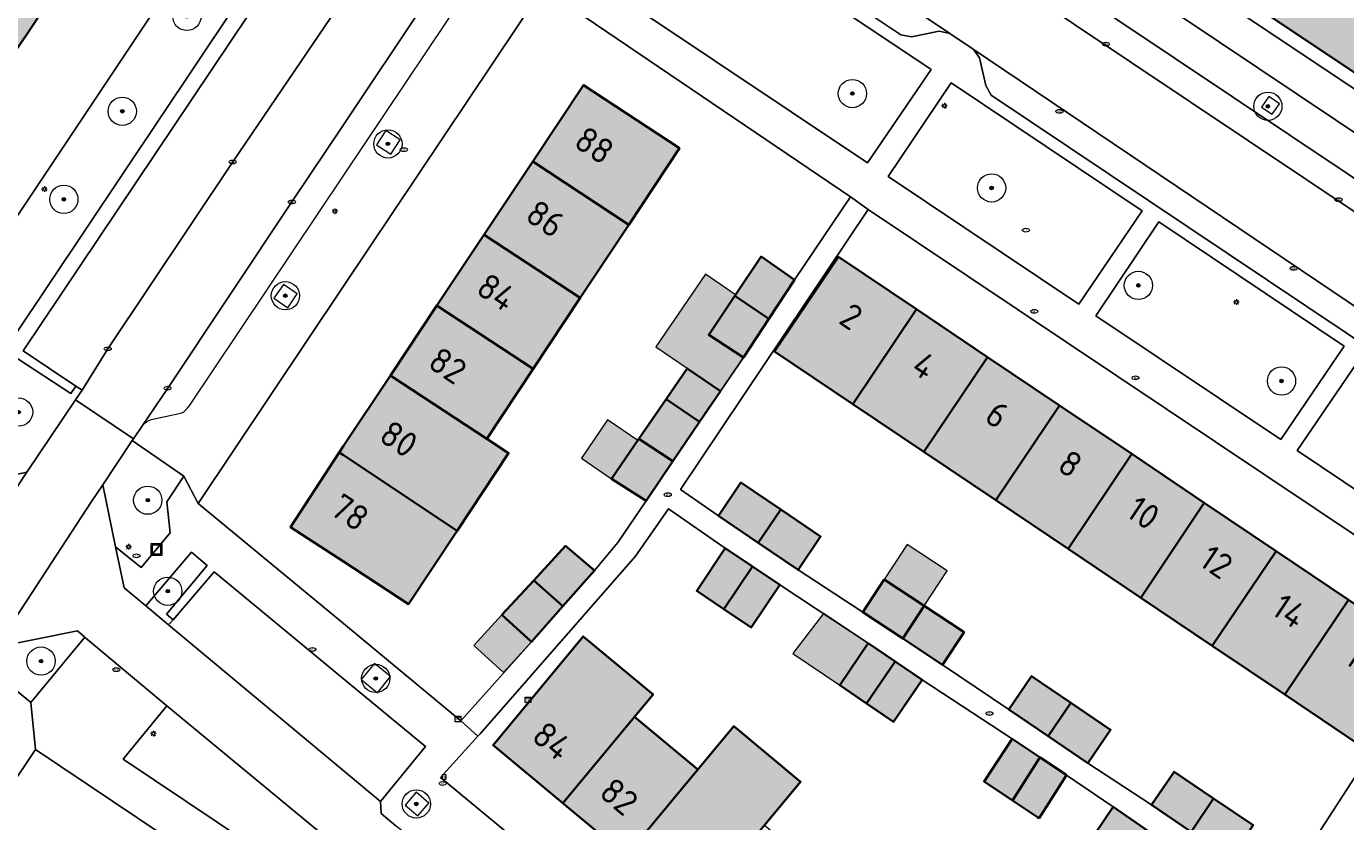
# Model space of a CAD drawing. Header units: metres. Extents: x 125349 to 128236, y 501602 to 503797.
# Tile 466 of 656: x 126978 to 127071, y 502680 to 502737. Entities that reach past the tile are written whole.
import ezdxf
from ezdxf.enums import TextEntityAlignment as Align

# ---------------------------------------------------------------- set-up
doc = ezdxf.new("R2010")
doc.units = ezdxf.units.M
doc.layers.get('0').update_dxf_attribs({"linetype": 'CONTINUOUS'})
for name, color, linetype, lineweight in [('B-WE-GR-BEPLANTING_CULTUUR_BODEMBEDEKKER-GV', 90, 'CONTINUOUS', 18), ('B-WE-GR-BEPLANTING_CULTUUR_HEESTERS-GV', 90, 'CONTINUOUS', 18), ('B-WE-GR-BOOM-S-500', 90, 'CONTINUOUS', 18), ('B-WE-IE-MEUBILAIR-S', 7, 'CONTINUOUS', 18), ('B-WE-IE-MEUBILAIR_WEGMEUBILAIR-GV', 7, 'CONTINUOUS', 18), ('B-WE-IE-MEUBILAIR_WEGMEUBILAIR_AFVALBAK-S', 7, 'CONTINUOUS', 18), ('B-WE-OG-BEBOUWING-GV', 7, 'CONTINUOUS', 35), ('B-WE-OG-BEBOUWING-T18', 10, 'CONTINUOUS', 18), ('B-WE-OG-BEBOUWING_OVERBOUWING-GV', 7, 'CONTINUOUS', 18), ('B-WE-OG-TERREIN_BEGROEID-GV', 7, 'CONTINUOUS', 18), ('B-WE-OG-TERREIN_ERF-GV', 7, 'CONTINUOUS', 18), ('B-WE-VH-OPENVERHARDING-GV', 90, 'CONTINUOUS', 18), ('B-WE-VH-OPENVERHARDING_BETONSTRAATSTEEN-GV', 90, 'CONTINUOUS', 18)]:
    doc.layers.add(name, color=color, linetype=linetype, lineweight=lineweight)
doc.layers.add('B-WE-OG-BEBOUWING-V', color=7, linetype='CONTINUOUS', lineweight=18, true_color=0xcc646e)
doc.layers.add('B-WE-OG-BEBOUWING_OVERBOUWING-V', color=7, linetype='CONTINUOUS', lineweight=18, true_color=0xcc646e)
doc.styles.add('NLCS-ISO', font='NLCS-ISO.ttf')
doc.styles.add('NLCS-ISO-M1000-T18', font='NLCS-ISO.ttf', dxfattribs={"height": 1.8})

# ---------------------------------------------------------------- blocks, each defined once
blk = doc.blocks.new('SIE-WEG_AFVALBAK-SO')
at = {"color": 0, "linetype": 'ByBlock', "lineweight": 18}
for points in [[(-2, -2), (2, -2), (2, 2), (-2, 2)], [(-1.5, -1.5), (1.5, -1.5), (1.5, 1.5), (-1.5, 1.5)]]:
    blk.add_lwpolyline(points, close=True, dxfattribs=at)
blk = doc.blocks.new('SIE-MEUBILAIR_BORD_LOCATIEPAAL-SO')
blk.add_lwpolyline([(-0.75, -0.75), (0.75, -0.75), (0.75, 0.75), (-0.75, 0.75)], close=True)
at = {"style": 'NLCS-ISO'}
blk.add_text('lp', height=0.75, dxfattribs=at).set_placement((0.01, 0.12), align=Align.MIDDLE_CENTER)
blk = doc.blocks.new('SIE-MEUBILAIR_KAST_CAI-SO')
for points in [[(-1, 1), (1, 1), (1, 0.84), (-1, 0.84)], [(-1, 0.76), (1, 0.76), (1, -1), (-1, -1)]]:
    blk.add_lwpolyline(points, close=True)
at = {"style": 'NLCS-ISO'}
blk.add_text('cai', height=0.75, dxfattribs=at).set_placement((0, 0), align=Align.MIDDLE_CENTER)
blk = doc.blocks.new('SIE-MEUBILAIR_PAAL_LICHTMAST-SO')
for points in [[(-0.62, 0), (-1, 0)], [(-0.71, 0.71), (-0.44, 0.44)], [(0, 1), (0, 0.62)], [(0.44, 0.44), (0.71, 0.71)], [(1, 0), (0.62, 0)], [(-0.71, -0.71), (-0.44, -0.44)], [(0, -0.62), (0, -1)], [(0.44, -0.44), (0.71, -0.71)]]:
    blk.add_lwpolyline(points)
blk.add_circle((0, 0), 0.5)
blk = doc.blocks.new('SIE-MEUBILAIR_PUT_KOLK-SO')
blk.add_ellipse((0, 0), major_axis=(1.25, 0), ratio=0.54)
at = {"style": 'NLCS-ISO'}
blk.add_text('klk', height=0.75, dxfattribs=at).set_placement((0.03, 0), align=Align.MIDDLE_CENTER)
blk = doc.blocks.new('SIE-MEUBILAIR_PUT_RIOOLPUT-SO')
blk.add_ellipse((0, 0), major_axis=(1.25, 0), ratio=0.54)
at = {"style": 'NLCS-ISO'}
blk.add_text('ri', height=0.75, dxfattribs=at).set_placement((-0.04, 0.07), align=Align.MIDDLE_CENTER)
blk = doc.blocks.new('SIE-MEUBILAIR_PUT_WATERLEIDINGPUT-SO')
blk.add_ellipse((0, 0), major_axis=(1.25, 0), ratio=0.54)
at = {"style": 'NLCS-ISO'}
blk.add_text('wl', height=0.75, dxfattribs=at).set_placement((-0.14, 0), align=Align.MIDDLE_CENTER)
blk = doc.blocks.new('SIE-MEUBILAIR_PUT_BRANDKRAAN-SO')
blk.add_ellipse((0, 0), major_axis=(1.25, 0), ratio=0.54)
at = {"style": 'NLCS-ISO'}
blk.add_text('bk', height=0.75, dxfattribs=at).set_placement((0.03, 0), align=Align.MIDDLE_CENTER)
blk = doc.blocks.new('SGR-BOOM_01-SO')
at = {"linetype": 'ByBlock', "lineweight": 18}
h = blk.add_hatch(color=0, dxfattribs=at)
h.dxf.hatch_style = 1
edge = h.paths.add_edge_path()
edge.add_arc((0, 0), 0.25, 0, 360)
at = {"color": 0, "linetype": 'ByBlock', "lineweight": 18}
for radius in [2, 0.25]:
    blk.add_circle((0, 0), radius, dxfattribs=at)

msp = doc.modelspace()

# ---------------------------------------------------------------- hatches: boundary and pattern name
at = {"layer": 'B-WE-OG-BEBOUWING-V'}
for points in [[(126997.244, 502763.031), (126995.994, 502763.862), (126996.216, 502764.195), (126985.694, 502771.06), (126971.909, 502750), (126970.128, 502747.277), (126924.89, 502679.892), (126935.259, 502672.903), (126935.482, 502673.235), (126936.728, 502672.4), (126938.621, 502675.224), (126937.375, 502676.059), (126938.52, 502677.767), (126985.178, 502747.364), (126986.906, 502750), (126993.666, 502760.348), (126994.112, 502761.031), (126995.361, 502760.2)], [(127037.848, 502762.681), (127034.644, 502758.016), (127041.619, 502753.315), (127046.536, 502750), (127089.639, 502721.227), (127089.642, 502721.231), (127092.03, 502724.775), (127092.236, 502725.08), (127092.829, 502725.949), (127096.131, 502730.885), (127067.543, 502750), (127051.839, 502760.515), (127051.145, 502759.472), (127047.762, 502761.681), (127048.476, 502762.753), (127048.318, 502762.859), (127048.351, 502762.909), (127047.821, 502763.971), (127047.167, 502764.685), (127046.478, 502765.165), (127045.562, 502765.486), (127044.397, 502765.541), (127044.364, 502765.491), (127041.248, 502767.631), (127038.515, 502763.652)], [(127013.39, 502727.01), (127013.399, 502727.004), (127020.189, 502722.536), (127023.779, 502727.949), (127016.987, 502732.419)], [(127016.755, 502717.358), (127020.189, 502722.536), (127013.399, 502727.004), (127013.39, 502727.01), (127009.95, 502721.837), (127009.967, 502721.826)], [(127013.42, 502712.328), (127016.755, 502717.358), (127009.967, 502721.826), (127009.95, 502721.837), (127006.608, 502716.811), (127006.633, 502716.794)], [(127030.104, 502715.878), (127031.91, 502718.624), (127029.563, 502720.281), (127027.707, 502717.51)], [(127040.554, 502716.547), (127035.022, 502720.266), (127030.51, 502713.555), (127036.043, 502709.836)], [(127030.104, 502715.878), (127027.707, 502717.51), (127025.851, 502714.738), (127028.297, 502713.131)], [(127010.134, 502707.374), (127013.42, 502712.328), (127006.633, 502716.794), (127006.608, 502716.811), (127003.316, 502711.861), (127003.35, 502711.839)], [(127040.554, 502716.547), (127036.043, 502709.836), (127041.075, 502706.453), (127045.586, 502713.164)], [(127025.188, 502708.587), (127026.677, 502710.764), (127024.332, 502712.369), (127022.841, 502710.193)], [(127045.586, 502713.164), (127041.075, 502706.453), (127046.16, 502703.035), (127050.671, 502709.746)], [(127008.049, 502700.881), (127011.682, 502706.37), (127010.134, 502707.374), (127003.35, 502711.839), (127003.316, 502711.861), (127000, 502706.874), (126999.702, 502706.417), (126999.74, 502706.392), (127000, 502706.22)], [(127025.188, 502708.587), (127022.841, 502710.193), (127020.91, 502707.372), (127023.307, 502705.79)], [(127046.16, 502703.035), (127051.275, 502699.596), (127055.786, 502706.308), (127050.671, 502709.746)], [(127020.91, 502707.372), (127018.978, 502704.551), (127021.426, 502702.993), (127023.307, 502705.79)], [(127008.049, 502700.881), (127000, 502706.22), (126999.74, 502706.392), (126999.702, 502706.417), (126996.25, 502701.125), (127000, 502698.71), (127004.608, 502695.683)], [(127060.916, 502702.859), (127055.786, 502706.308), (127051.275, 502699.596), (127056.427, 502696.133)], [(127026.531, 502701.931), (127029.349, 502700.019), (127030.946, 502702.372), (127028.127, 502704.284)], [(127030.946, 502702.372), (127029.349, 502700.019), (127032.167, 502698.107), (127033.764, 502700.46)], [(127061.487, 502692.732), (127066.011, 502699.434), (127060.916, 502702.859), (127056.427, 502696.133)], [(127015.534, 502695.53), (127017.764, 502698.051), (127015.718, 502699.807), (127013.463, 502697.361)], [(127026.927, 502695.323), (127028.948, 502698.351), (127027.021, 502699.643), (127025, 502696.615)], [(127061.487, 502692.732), (127066.619, 502689.282), (127071.13, 502695.993), (127066.011, 502699.434)], [(127028.948, 502698.351), (127026.927, 502695.323), (127028.854, 502694.031), (127030.875, 502697.06)], [(127015.534, 502695.53), (127013.463, 502697.361), (127011.207, 502694.915), (127013.303, 502693.009)], [(127039.573, 502693.248), (127041.095, 502695.56), (127038.268, 502697.421), (127036.746, 502695.11)], [(127042.4, 502691.386), (127043.922, 502693.698), (127041.095, 502695.56), (127039.573, 502693.248)], [(127071.13, 502695.993), (127066.619, 502689.282), (127071.861, 502685.758), (127076.372, 502692.469)], [(127015.514, 502681.605), (127020.585, 502687.7), (127021.908, 502689.289), (127016.966, 502693.398), (127010.583, 502685.705)], [(127037.142, 502692.917), (127035.118, 502689.941), (127037.025, 502688.644), (127039.049, 502691.62)], [(127037.025, 502688.644), (127038.932, 502687.347), (127040.956, 502690.323), (127039.049, 502691.62)], [(127047.081, 502688.225), (127049.881, 502686.329), (127051.484, 502688.695), (127048.684, 502690.591)], [(127052.681, 502684.432), (127054.284, 502686.798), (127051.484, 502688.695), (127049.881, 502686.329)], [(127025.066, 502683.974), (127020.585, 502687.7), (127015.514, 502681.605), (127019.994, 502677.878)], [(127025.066, 502683.974), (127019.994, 502677.878), (127024.723, 502673.947), (127029.794, 502680.042), (127032.348, 502683.112), (127027.621, 502687.045)], [(127047.333, 502686.14), (127045.332, 502683.132), (127047.345, 502681.794), (127049.288, 502684.823), (127049.296, 502684.835)], [(127051.173, 502683.585), (127051.115, 502683.625), (127049.296, 502684.835), (127049.288, 502684.823), (127047.345, 502681.794), (127049.115, 502680.617), (127049.223, 502680.545)], [(127059.986, 502679.58), (127061.579, 502681.936), (127058.786, 502683.824), (127057.193, 502681.469)], [(127062.778, 502677.691), (127064.371, 502680.047), (127061.579, 502681.936), (127059.986, 502679.58)], [(127057.432, 502674.523), (127059.591, 502677.851), (127059.598, 502677.861), (127057.617, 502679.165), (127054.462, 502681.329), (127052.459, 502678.371), (127057.468, 502675.022), (127057.228, 502674.657)]]:
    msp.add_hatch(color=256, dxfattribs=at).paths.add_polyline_path(points)
at = {"layer": 'B-WE-OG-BEBOUWING_OVERBOUWING-V'}
for points in [[(127027.743, 502717.564), (127025.612, 502719.023), (127022.101, 502713.896), (127024.331, 502712.37), (127026.677, 502710.763), (127028.297, 502713.131), (127025.851, 502714.738)], [(127018.978, 502704.551), (127020.836, 502707.265), (127018.693, 502708.732), (127016.834, 502706.019)], [(127038.268, 502697.421), (127041.095, 502695.56), (127042.725, 502698.037), (127039.899, 502699.897)], [(127011.207, 502694.915), (127009.233, 502692.744), (127011.329, 502690.838), (127013.303, 502693.009)], [(127037.142, 502692.917), (127033.966, 502695.017), (127031.808, 502692.192), (127035.118, 502689.941)]]:
    msp.add_hatch(color=256, dxfattribs=at).paths.add_polyline_path(points)

# ---------------------------------------------------------------- linework, layer by layer
at = {"layer": 'B-WE-GR-BEPLANTING_CULTUUR_BODEMBEDEKKER-GV', "flags": 128}
for points in [[(126981.496, 502710.828), (126981.06, 502711.119), (126980.71, 502710.599), (126976.946, 502713.041), (126972.275, 502706.079), (126974.8, 502704.443), (126977.599, 502705.01), (126981.039, 502710.146)], [(126983.871, 502699.748), (126985.676, 502698.271), (126987.722, 502700.729), (126987.504, 502702.917), (126988.697, 502704.743), (126985.056, 502707.265), (126982.959, 502704.136)], [(126986.017, 502695.551), (126987.62, 502694.209), (126987.937, 502694.58), (126987.476, 502694.978), (126990.356, 502698.419), (126989.242, 502699.371)], [(126975.415, 502692.646), (126974.55, 502691.453), (126977.878, 502688.711), (126981.693, 502693.34), (126981.185, 502693.783)], [(126987.504, 502688.493), (126984.396, 502684.719), (127000, 502674.259), (127002.639, 502672.49), (127004.148, 502674.731), (127001.989, 502676.517), (127000, 502678.161)]]:
    msp.add_lwpolyline(points, close=True, dxfattribs=at)
at = {"layer": 'B-WE-GR-BEPLANTING_CULTUUR_HEESTERS-GV', "flags": 128}
for points in [[(127000, 502749.511), (127000.327, 502750), (127003.091, 502754.131), (127000, 502756.177), (126999.264, 502756.664), (126994.815, 502750), (126968.642, 502710.793), (126969.134, 502708.187), (126971.354, 502706.692)], [(127041.619, 502753.315), (127041.052, 502752.512), (127089.1, 502720.43), (127089.639, 502721.227), (127046.536, 502750)]]:
    msp.add_lwpolyline(points, close=True, dxfattribs=at)
at = {"layer": 'B-WE-IE-MEUBILAIR_WEGMEUBILAIR-GV', "flags": 128}
for points in [[(127065.488, 502731.607), (127064.973, 502730.863), (127065.717, 502730.348), (127066.232, 502731.092)], [(127003.339, 502727.534), (127004.002, 502728.529), (127003.007, 502729.192), (127002.344, 502728.197)], [(126996.053, 502716.66), (126996.725, 502717.64), (126995.745, 502718.312), (126995.073, 502717.332)], [(127002.395, 502689.405), (127003.336, 502690.551), (127002.19, 502691.492), (127001.249, 502690.346)], [(127005.141, 502682.369), (127004.367, 502681.465), (127005.271, 502680.691), (127006.045, 502681.595)]]:
    msp.add_lwpolyline(points, close=True, dxfattribs=at)
at = {"layer": 'B-WE-OG-BEBOUWING-GV', "flags": 128}
for points in [[(126997.244, 502763.031), (126995.994, 502763.862), (126996.216, 502764.195), (126985.694, 502771.06), (126971.909, 502750), (126970.128, 502747.277), (126924.89, 502679.892), (126935.259, 502672.903), (126935.482, 502673.235), (126936.728, 502672.4), (126938.621, 502675.224), (126937.375, 502676.059), (126938.52, 502677.767), (126985.178, 502747.364), (126986.906, 502750), (126993.666, 502760.348), (126994.112, 502761.031), (126995.361, 502760.2)], [(127013.39, 502727.01), (127013.399, 502727.004), (127020.189, 502722.536), (127023.779, 502727.949), (127016.987, 502732.419)], [(127016.755, 502717.358), (127020.189, 502722.536), (127013.399, 502727.004), (127013.39, 502727.01), (127009.95, 502721.837), (127009.967, 502721.826)], [(127013.42, 502712.328), (127016.755, 502717.358), (127009.967, 502721.826), (127009.95, 502721.837), (127006.608, 502716.811), (127006.633, 502716.794)], [(127030.104, 502715.878), (127031.91, 502718.624), (127029.563, 502720.281), (127027.707, 502717.51)], [(127040.554, 502716.547), (127035.022, 502720.266), (127030.51, 502713.555), (127036.043, 502709.836)], [(127030.104, 502715.878), (127027.707, 502717.51), (127025.851, 502714.738), (127028.297, 502713.131)], [(127010.134, 502707.374), (127013.42, 502712.328), (127006.633, 502716.794), (127006.608, 502716.811), (127003.316, 502711.861), (127003.35, 502711.839)], [(127040.554, 502716.547), (127036.043, 502709.836), (127041.075, 502706.453), (127045.586, 502713.164)], [(127025.188, 502708.587), (127026.677, 502710.764), (127024.332, 502712.369), (127022.841, 502710.193)], [(127045.586, 502713.164), (127041.075, 502706.453), (127046.16, 502703.035), (127050.671, 502709.746)], [(127008.049, 502700.881), (127011.682, 502706.37), (127010.134, 502707.374), (127003.35, 502711.839), (127003.316, 502711.861), (127000, 502706.874), (126999.702, 502706.417), (126999.74, 502706.392), (127000, 502706.22)], [(127025.188, 502708.587), (127022.841, 502710.193), (127020.91, 502707.372), (127023.307, 502705.79)], [(127046.16, 502703.035), (127051.275, 502699.596), (127055.786, 502706.308), (127050.671, 502709.746)], [(127020.91, 502707.372), (127018.978, 502704.551), (127021.426, 502702.993), (127023.307, 502705.79)], [(127008.049, 502700.881), (127000, 502706.22), (126999.74, 502706.392), (126999.702, 502706.417), (126996.25, 502701.125), (127000, 502698.71), (127004.608, 502695.683)], [(127060.916, 502702.859), (127055.786, 502706.308), (127051.275, 502699.596), (127056.427, 502696.133)], [(127026.531, 502701.931), (127029.349, 502700.019), (127030.946, 502702.372), (127028.127, 502704.284)], [(127030.946, 502702.372), (127029.349, 502700.019), (127032.167, 502698.107), (127033.764, 502700.46)], [(127061.487, 502692.732), (127066.011, 502699.434), (127060.916, 502702.859), (127056.427, 502696.133)], [(127015.534, 502695.53), (127017.764, 502698.051), (127015.718, 502699.807), (127013.463, 502697.361)], [(127026.927, 502695.323), (127028.948, 502698.351), (127027.021, 502699.643), (127025, 502696.615)], [(127061.487, 502692.732), (127066.619, 502689.282), (127071.13, 502695.993), (127066.011, 502699.434)], [(127028.948, 502698.351), (127026.927, 502695.323), (127028.854, 502694.031), (127030.875, 502697.06)], [(127015.534, 502695.53), (127013.463, 502697.361), (127011.207, 502694.915), (127013.303, 502693.009)], [(127039.573, 502693.248), (127041.095, 502695.56), (127038.268, 502697.421), (127036.746, 502695.11)], [(127042.4, 502691.386), (127043.922, 502693.698), (127041.095, 502695.56), (127039.573, 502693.248)], [(127071.13, 502695.993), (127066.619, 502689.282), (127071.861, 502685.758), (127076.372, 502692.469)], [(127015.514, 502681.605), (127020.585, 502687.7), (127021.908, 502689.289), (127016.966, 502693.398), (127010.583, 502685.705)], [(127037.142, 502692.917), (127035.118, 502689.941), (127037.025, 502688.644), (127039.049, 502691.62)], [(127037.025, 502688.644), (127038.932, 502687.347), (127040.956, 502690.323), (127039.049, 502691.62)], [(127047.081, 502688.225), (127049.881, 502686.329), (127051.484, 502688.695), (127048.684, 502690.591)], [(127052.681, 502684.432), (127054.284, 502686.798), (127051.484, 502688.695), (127049.881, 502686.329)], [(127025.066, 502683.974), (127020.585, 502687.7), (127015.514, 502681.605), (127019.994, 502677.878)], [(127025.066, 502683.974), (127019.994, 502677.878), (127024.723, 502673.947), (127029.794, 502680.042), (127032.348, 502683.112), (127027.621, 502687.045)], [(127047.333, 502686.14), (127045.332, 502683.132), (127047.345, 502681.794), (127049.288, 502684.823), (127049.296, 502684.835)], [(127051.173, 502683.585), (127051.115, 502683.625), (127049.296, 502684.835), (127049.288, 502684.823), (127047.345, 502681.794), (127049.115, 502680.617), (127049.223, 502680.545)], [(127059.986, 502679.58), (127061.579, 502681.936), (127058.786, 502683.824), (127057.193, 502681.469)], [(127062.778, 502677.691), (127064.371, 502680.047), (127061.579, 502681.936), (127059.986, 502679.58)], [(127057.432, 502674.523), (127059.591, 502677.851), (127059.598, 502677.861), (127057.617, 502679.165), (127054.462, 502681.329), (127052.459, 502678.371), (127057.468, 502675.022), (127057.228, 502674.657)]]:
    msp.add_lwpolyline(points, close=True, dxfattribs=at)
msp.add_lwpolyline([(127046.536, 502750), (127089.639, 502721.227), (127089.642, 502721.231), (127092.03, 502724.775), (127092.236, 502725.08), (127092.829, 502725.949), (127096.131, 502730.885), (127067.543, 502750)], dxfattribs=at)
at = {"layer": 'B-WE-OG-BEBOUWING_OVERBOUWING-GV', "flags": 128}
for points in [[(127027.743, 502717.564), (127025.612, 502719.023), (127022.101, 502713.896), (127024.331, 502712.37), (127026.677, 502710.763), (127028.297, 502713.131), (127025.851, 502714.738)], [(127018.978, 502704.551), (127020.836, 502707.265), (127018.693, 502708.732), (127016.834, 502706.019)], [(127038.268, 502697.421), (127041.095, 502695.56), (127042.725, 502698.037), (127039.899, 502699.897)], [(127011.207, 502694.915), (127009.233, 502692.744), (127011.329, 502690.838), (127013.303, 502693.009)], [(127037.142, 502692.917), (127033.966, 502695.017), (127031.808, 502692.192), (127035.118, 502689.941)]]:
    msp.add_lwpolyline(points, close=True, dxfattribs=at)
at = {"layer": 'B-WE-OG-TERREIN_BEGROEID-GV', "flags": 128}
for points in [[(127089.639, 502721.227), (127089.1, 502720.43), (127041.052, 502752.512), (127039.602, 502750.461), (127040.289, 502750), (127089.183, 502717.235), (127091.061, 502717.712), (127092.241, 502719.499), (127089.642, 502721.231)], [(127019.95, 502747.987), (127015.477, 502741.372), (127037.083, 502726.921), (127041.598, 502733.521)], [(127056.526, 502723.517), (127043.009, 502732.564), (127038.552, 502725.942), (127052.03, 502716.922)], [(127066.325, 502707.336), (127070.821, 502713.937), (127057.698, 502722.733), (127053.242, 502716.073)], [(127080.704, 502697.696), (127085.15, 502704.345), (127072.002, 502713.152), (127067.489, 502706.564)]]:
    msp.add_lwpolyline(points, close=True, dxfattribs=at)
at = {"layer": 'B-WE-OG-TERREIN_ERF-GV', "flags": 128}
for points in [[(127020.91, 502707.372), (127022.841, 502710.193), (127024.332, 502712.369), (127026.677, 502710.764), (127028.297, 502713.131), (127025.851, 502714.738), (127027.707, 502717.51), (127029.563, 502720.281), (127031.91, 502718.624), (127035.887, 502724.505), (127014.1, 502739.265), (127000, 502718.18), (126989.722, 502702.811), (127000, 502694.303), (127008.31, 502687.424), (127013.303, 502693.009), (127011.207, 502694.915), (127013.463, 502697.361), (127015.718, 502699.807), (127017.764, 502698.051), (127019.418, 502700.047), (127021.426, 502702.993), (127018.978, 502704.551)], [(127010.134, 502707.374), (127011.682, 502706.37), (127008.049, 502700.881), (127004.608, 502695.683), (127000, 502698.71), (126996.25, 502701.125), (126999.702, 502706.417), (127000, 502706.874), (127003.316, 502711.861), (127006.608, 502716.811), (127009.95, 502721.837), (127013.39, 502727.01), (127016.987, 502732.419), (127023.779, 502727.949), (127020.189, 502722.536), (127016.755, 502717.358), (127013.42, 502712.328)], [(127037.137, 502723.605), (127023.853, 502703.787), (127026.531, 502701.931), (127028.127, 502704.284), (127030.946, 502702.372), (127033.764, 502700.46), (127032.167, 502698.107), (127036.746, 502695.11), (127038.268, 502697.421), (127041.095, 502695.56), (127043.922, 502693.698), (127042.4, 502691.386), (127047.081, 502688.225), (127048.684, 502690.591), (127051.484, 502688.695), (127054.284, 502686.798), (127052.681, 502684.432), (127057.193, 502681.469), (127058.786, 502683.824), (127061.579, 502681.936), (127064.371, 502680.047), (127062.778, 502677.691), (127066.326, 502675.339), (127079.31, 502695.407)], [(127040.554, 502716.547), (127045.586, 502713.164), (127050.671, 502709.746), (127055.786, 502706.308), (127060.916, 502702.859), (127066.011, 502699.434), (127071.13, 502695.993), (127076.372, 502692.469), (127071.861, 502685.758), (127066.619, 502689.282), (127061.487, 502692.732), (127056.427, 502696.133), (127051.275, 502699.596), (127046.16, 502703.035), (127041.075, 502706.453), (127036.043, 502709.836), (127030.51, 502713.555), (127035.022, 502720.266)], [(127019.994, 502677.878), (127015.514, 502681.605), (127010.583, 502685.705), (127016.966, 502693.398), (127021.908, 502689.289), (127020.585, 502687.7), (127025.066, 502683.974), (127027.621, 502687.045), (127032.348, 502683.112), (127029.794, 502680.042), (127034.463, 502676.16), (127039.306, 502672.132), (127044.012, 502668.219), (127048.805, 502664.233), (127050.244, 502665.963), (127054.931, 502662.065), (127048.426, 502654.235), (127043.733, 502658.137), (127038.941, 502662.123), (127034.235, 502666.036), (127029.391, 502670.065), (127024.723, 502673.947)], [(126964.739, 502665.259), (126994.239, 502645.576), (127000, 502654.239), (127003.215, 502658.994), (127004.874, 502661.449), (127006.244, 502663.476), (127007.684, 502665.606), (127000, 502670.764), (126978.195, 502685.401)]]:
    msp.add_lwpolyline(points, close=True, dxfattribs=at)
for points in [[(127059.986, 502679.58), (127057.193, 502681.469), (127052.681, 502684.432), (127049.881, 502686.329), (127047.081, 502688.225), (127042.4, 502691.386), (127039.573, 502693.248), (127036.746, 502695.11), (127032.167, 502698.107), (127029.349, 502700.019), (127026.531, 502701.931), (127023.853, 502703.787), (127037.137, 502723.605), (127035.887, 502724.505), (127031.91, 502718.624), (127030.104, 502715.878), (127028.297, 502713.131), (127026.677, 502710.764), (127025.188, 502708.587), (127023.307, 502705.79), (127021.426, 502702.993), (127019.418, 502700.047), (127017.764, 502698.051), (127015.534, 502695.53), (127013.303, 502693.009), (127008.31, 502687.424), (127009.507, 502686.333), (127009.664, 502686.507), (127020.657, 502699.082), (127023.004, 502702.435), (127027.021, 502699.643), (127028.948, 502698.351), (127030.875, 502697.06), (127037.142, 502692.917), (127039.049, 502691.62), (127040.956, 502690.323), (127047.333, 502686.14), (127049.296, 502684.835), (127051.115, 502683.625), (127051.173, 502683.585), (127054.462, 502681.329), (127057.617, 502679.165)], [(127052.459, 502678.371), (127054.462, 502681.329), (127051.173, 502683.585), (127049.223, 502680.545), (127049.115, 502680.617), (127047.345, 502681.794), (127045.332, 502683.132), (127047.333, 502686.14), (127040.956, 502690.323), (127038.932, 502687.347), (127037.025, 502688.644), (127035.118, 502689.941), (127037.142, 502692.917), (127030.875, 502697.06), (127028.854, 502694.031), (127026.927, 502695.323), (127025, 502696.615), (127027.021, 502699.643), (127023.004, 502702.435), (127020.657, 502699.082), (127009.664, 502686.507), (127009.507, 502686.333), (127006.872, 502683.423), (127046.212, 502650.861)], [(127079.31, 502695.407), (127066.326, 502675.339)]]:
    msp.add_lwpolyline(points, dxfattribs=at)
at = {"layer": 'B-WE-VH-OPENVERHARDING-GV', "flags": 128}
for points in [[(126968.465, 502702.39), (126969.401, 502701.746), (126971.941, 502700.04), (126972.457, 502697.262), (126977.599, 502705.01), (126974.8, 502704.443), (126972.275, 502706.079), (126971.354, 502706.692), (126969.134, 502708.187), (126968.642, 502710.793), (126994.815, 502750), (126999.264, 502756.664), (126993.666, 502760.348), (126986.906, 502750), (126985.178, 502747.364), (126938.52, 502677.767), (126940.838, 502676.198), (126941.298, 502675.886), (126944.02, 502674.044), (126963.575, 502703.269), (126966.261, 502703.819)], [(127001.712, 502750), (127002.896, 502751.768), (127005.604, 502750), (127007.021, 502749.075), (127007.279, 502749.444), (127007.347, 502749.541), (127006.682, 502750), (127003.243, 502752.373), (127004.016, 502753.505), (127003.091, 502754.131), (127000.327, 502750), (127000, 502749.511), (126971.354, 502706.692), (126972.275, 502706.079), (126976.946, 502713.041), (126980.71, 502710.599), (126981.06, 502711.119), (126977.335, 502713.61), (127000, 502747.445)], [(126985.141, 502707.392), (126985.767, 502708.326), (126987.562, 502710.971), (126996.35, 502724.141), (127000, 502729.605), (127005.735, 502738.191), (127010.096, 502744.734), (127011.42, 502746.711), (127007.279, 502749.444), (127007.021, 502749.075), (127001.764, 502741.141), (127000, 502738.54), (126992.157, 502726.975), (126983.316, 502713.751), (126981.496, 502710.828), (126981.039, 502710.146)], [(126974.55, 502691.453), (126975.415, 502692.646), (126982.173, 502702.939), (126982.959, 502704.136), (126985.056, 502707.265), (126985.141, 502707.392), (126981.039, 502710.146), (126977.599, 502705.01), (126972.457, 502697.262), (126970.24, 502693.947), (126974.387, 502691.228)], [(126983.871, 502699.748), (126982.959, 502704.136), (126982.173, 502702.939), (126975.415, 502692.646), (126981.185, 502693.783), (126981.693, 502693.34), (126981.774, 502693.269), (126987.504, 502688.493), (127000, 502678.161), (127001.989, 502676.517), (127004.402, 502679.427), (127003.735, 502679.98), (127002.677, 502680.869), (127002.616, 502681.714), (126987.62, 502694.209), (126986.017, 502695.551), (126984.475, 502696.842)]]:
    msp.add_lwpolyline(points, close=True, dxfattribs=at)
for points in [[(127046.212, 502650.861), (127006.872, 502683.423), (127009.507, 502686.333), (127008.31, 502687.424), (127000, 502694.303), (126989.722, 502702.811), (126988.697, 502704.743), (126987.504, 502702.917), (126987.722, 502700.729), (126985.676, 502698.271), (126983.871, 502699.748), (126984.475, 502696.842), (126986.017, 502695.551), (126989.242, 502699.371), (126990.356, 502698.419), (126987.476, 502694.978), (126987.937, 502694.58), (126990.842, 502697.978), (127000, 502690.404), (127005.793, 502685.613), (127002.616, 502681.714), (127002.677, 502680.869), (127003.735, 502679.98)], [(127004.723, 502674.256), (127004.148, 502674.731), (127002.639, 502672.49), (127000, 502674.259), (126984.396, 502684.719), (126987.504, 502688.493), (126981.774, 502693.269), (126981.693, 502693.34), (126977.878, 502688.711), (126978.195, 502685.401), (127000, 502670.764), (127007.684, 502665.606), (127006.244, 502663.476)]]:
    msp.add_lwpolyline(points, dxfattribs=at)
at = {"layer": 'B-WE-VH-OPENVERHARDING_BETONSTRAATSTEEN-GV', "flags": 128}
for points in [[(126981.496, 502710.828), (126983.316, 502713.751), (126992.157, 502726.975), (127000, 502738.54), (127001.764, 502741.141), (127007.021, 502749.075), (127005.604, 502750), (127002.896, 502751.768), (127001.712, 502750), (127000, 502747.445), (126977.335, 502713.61), (126981.06, 502711.119)], [(127025.166, 502747.939), (127042.912, 502736.06), (127044.559, 502734.952), (127085.413, 502707.424), (127086.662, 502706.606), (127089.779, 502711.268), (127088.67, 502712.007), (127047.594, 502739.49), (127045.93, 502740.595), (127031.701, 502750), (127028.173, 502752.358), (127026.552, 502750)], [(127047.594, 502739.49), (127088.67, 502712.007), (127088.234, 502712.653), (127087.841, 502714.617), (127087.394, 502715.218), (127050.744, 502739.75), (127050.297, 502739.854), (127048.361, 502739.366)], [(127056.526, 502723.517), (127052.03, 502716.922), (127038.552, 502725.942), (127043.009, 502732.564)], [(127066.325, 502707.336), (127053.242, 502716.073), (127057.698, 502722.733), (127070.821, 502713.937)], [(126987.937, 502694.58), (126987.62, 502694.209), (127002.616, 502681.714), (127005.793, 502685.613), (127000, 502690.404), (126990.842, 502697.978)]]:
    msp.add_lwpolyline(points, close=True, dxfattribs=at)
for points in [[(126989.722, 502702.811), (127000, 502718.18), (127014.1, 502739.265), (127015.477, 502741.372), (127019.95, 502747.987), (127021.547, 502750.348), (127020.328, 502751.16), (127013.887, 502750), (127013.588, 502749.946), (127011.892, 502747.415), (127011.42, 502746.711), (127010.096, 502744.734)], [(127025.166, 502747.939), (127022.07, 502750), (127021.547, 502750.348), (127019.95, 502747.987), (127041.598, 502733.521), (127037.083, 502726.921), (127015.477, 502741.372), (127014.1, 502739.265), (127035.887, 502724.505), (127037.137, 502723.605), (127079.31, 502695.407), (127080.704, 502697.696), (127067.489, 502706.564), (127072.002, 502713.152), (127085.15, 502704.345), (127086.662, 502706.606), (127085.413, 502707.424)], [(127089.183, 502717.235), (127040.289, 502750)], [(127025.528, 502747.341), (127025.825, 502745.327), (127026.072, 502744.909), (127039.454, 502735.974), (127040.195, 502735.83), (127042.156, 502736.239), (127042.912, 502736.06), (127025.166, 502747.939)], [(127042.912, 502736.06), (127042.156, 502736.239), (127040.195, 502735.83), (127039.454, 502735.974), (127026.072, 502744.909), (127025.825, 502745.327), (127025.528, 502747.341)], [(127010.096, 502744.734), (127005.735, 502738.191), (127000, 502729.605), (126996.35, 502724.141), (126987.562, 502710.971), (126985.767, 502708.326)], [(127010.219, 502741.307), (127000, 502726.044)], [(127050.744, 502739.75), (127087.394, 502715.218)], [(127082.095, 502707.422), (127045.843, 502731.704), (127045.454, 502732.378), (127045.012, 502734.337), (127044.721, 502734.732), (127044.559, 502734.952), (127042.912, 502736.06)], [(127044.559, 502734.952), (127044.721, 502734.732)], [(127085.413, 502707.424), (127044.559, 502734.952)], [(127044.721, 502734.732), (127045.012, 502734.337), (127045.454, 502732.378), (127045.843, 502731.704), (127082.095, 502707.422)], [(127000, 502726.044), (126988.997, 502709.61)], [(126986.39, 502708.739), (126988.363, 502709.174)], [(126985.767, 502708.326), (126985.141, 502707.392), (126985.056, 502707.265), (126988.697, 502704.743), (126989.722, 502702.811)], [(126945.664, 502648.22), (126945.517, 502647.983), (126944.562, 502642.526), (126947.926, 502640.09), (126963.836, 502663.907), (126964.739, 502665.259), (126978.195, 502685.401), (126977.878, 502688.711), (126974.55, 502691.453), (126974.387, 502691.228), (126974.183, 502690.947)]]:
    msp.add_lwpolyline(points, dxfattribs=at)
at = {"layer": 'B-WE-VH-OPENVERHARDING_BETONSTRAATSTEEN-GV'}
for points in [[(126988.363, 502709.174, 0.217001), (126988.997, 502709.61)], [(126985.767, 502708.326, -0.152505), (126986.39, 502708.739)]]:
    msp.add_lwpolyline(points, format="xyb", dxfattribs=at)

# ---------------------------------------------------------------- block references
at = {"layer": 'B-WE-GR-BOOM-S-500', "xscale": 0.5, "yscale": 0.5, "zscale": 0.5}
for p in [(126988.916, 502737.272), (127036.013, 502731.814), (127065.418, 502730.915), (126984.346, 502730.558), (127003.143, 502728.253), (126980.209, 502724.33), (127045.865, 502725.136), (127056.253, 502718.237), (126995.888, 502717.506), (127066.385, 502711.474), (126977.006, 502709.272), (126986.15, 502703.038), (126987.564, 502696.596), (126978.593, 502691.65), (127002.283, 502690.422), (127005.155, 502681.542)]:
    msp.add_blockref('SGR-BOOM_01-SO', p, dxfattribs=at)
at = {"layer": 'B-WE-IE-MEUBILAIR-S', "xscale": 0.2, "yscale": 0.2, "zscale": 0.2}
for name, p in [('SIE-MEUBILAIR_PUT_KOLK-SO', (127053.958, 502735.31)), ('SIE-MEUBILAIR_PAAL_LICHTMAST-SO', (127042.526, 502730.948)), ('SIE-MEUBILAIR_PUT_KOLK-SO', (127050.669, 502730.555)), ('SIE-MEUBILAIR_PUT_RIOOLPUT-SO', (127004.272, 502727.842)), ('SIE-MEUBILAIR_PUT_KOLK-SO', (126992.157, 502726.975)), ('SIE-MEUBILAIR_PAAL_LICHTMAST-SO', (126978.839, 502725.054)), ('SIE-MEUBILAIR_PUT_KOLK-SO', (127070.418, 502724.304)), ('SIE-MEUBILAIR_PUT_KOLK-SO', (126996.35, 502724.141)), ('SIE-MEUBILAIR_PAAL_LICHTMAST-SO', (126999.388, 502723.49)), ('SIE-MEUBILAIR_PUT_RIOOLPUT-SO', (127048.291, 502722.145)), ('SIE-MEUBILAIR_PUT_KOLK-SO', (127067.239, 502719.446)), ('SIE-MEUBILAIR_PAAL_LICHTMAST-SO', (127063.189, 502717.059)), ('SIE-MEUBILAIR_PUT_WATERLEIDINGPUT-SO', (127048.886, 502716.399)), ('SIE-MEUBILAIR_PUT_KOLK-SO', (126983.316, 502713.751)), ('SIE-MEUBILAIR_PUT_BRANDKRAAN-SO', (127056.046, 502711.693)), ('SIE-MEUBILAIR_PUT_KOLK-SO', (126987.562, 502710.971)), ('SIE-MEUBILAIR_PUT_KOLK-SO', (127022.948, 502703.429)), ('SIE-MEUBILAIR_PAAL_LICHTMAST-SO', (126984.791, 502699.741)), ('SIE-MEUBILAIR_PUT_RIOOLPUT-SO', (126985.348, 502699.101)), ('SIE-MEUBILAIR_PUT_KOLK-SO', (126997.802, 502692.475)), ('SIE-MEUBILAIR_PUT_KOLK-SO', (126983.922, 502691.041)), ('SIE-MEUBILAIR_KAST_CAI-SO', (127013.061, 502688.91)), ('SIE-MEUBILAIR_PUT_KOLK-SO', (127045.714, 502687.942)), ('SIE-MEUBILAIR_KAST_CAI-SO', (127008.112, 502687.561)), ('SIE-MEUBILAIR_PAAL_LICHTMAST-SO', (126986.543, 502686.516)), ('SIE-MEUBILAIR_BORD_LOCATIEPAAL-SO', (127007.125, 502683.457)), ('SIE-MEUBILAIR_PUT_WATERLEIDINGPUT-SO', (127007.014, 502682.993))]:
    msp.add_blockref(name, p, dxfattribs=at)
at = {"layer": 'B-WE-IE-MEUBILAIR_WEGMEUBILAIR_AFVALBAK-S', "xscale": 0.2, "yscale": 0.2, "zscale": 0.2}
msp.add_blockref('SIE-WEG_AFVALBAK-SO', (126986.769, 502699.549), dxfattribs=at)

# ---------------------------------------------------------------- texts
at = {"layer": 'B-WE-OG-BEBOUWING-T18', "style": 'NLCS-ISO-M1000-T18'}
for s, rotation, p in [('88', 326.3, (127017.755, 502728.158)), ('86', 326.3, (127014.296, 502722.962)), ('84', 326.3, (127010.836, 502717.765)), ('2', 326.1, (127035.933, 502716.039)), ('82', 326.4, (127007.377, 502712.569)), ('4', 326.1, (127041.101, 502712.564)), ('6', 326.1, (127046.27, 502709.09)), ('80', 326.3, (127003.918, 502707.372)), ('8', 326.1, (127051.439, 502705.615)), ('78', 326.4, (127000.459, 502702.176)), ('10', 326.1, (127056.608, 502702.14)), ('12', 326.1, (127061.776, 502698.666)), ('14', 326.1, (127066.945, 502695.191)), ('16', 326.1, (127072.114, 502691.717)), ('84', 320.2, (127014.769, 502686.008)), ('82', 320.2, (127019.503, 502682.07))]:
    msp.add_text(s, height=1.8, rotation=rotation, dxfattribs=at).set_placement(p, align=Align.MIDDLE)

doc.saveas('drawing.dxf')
